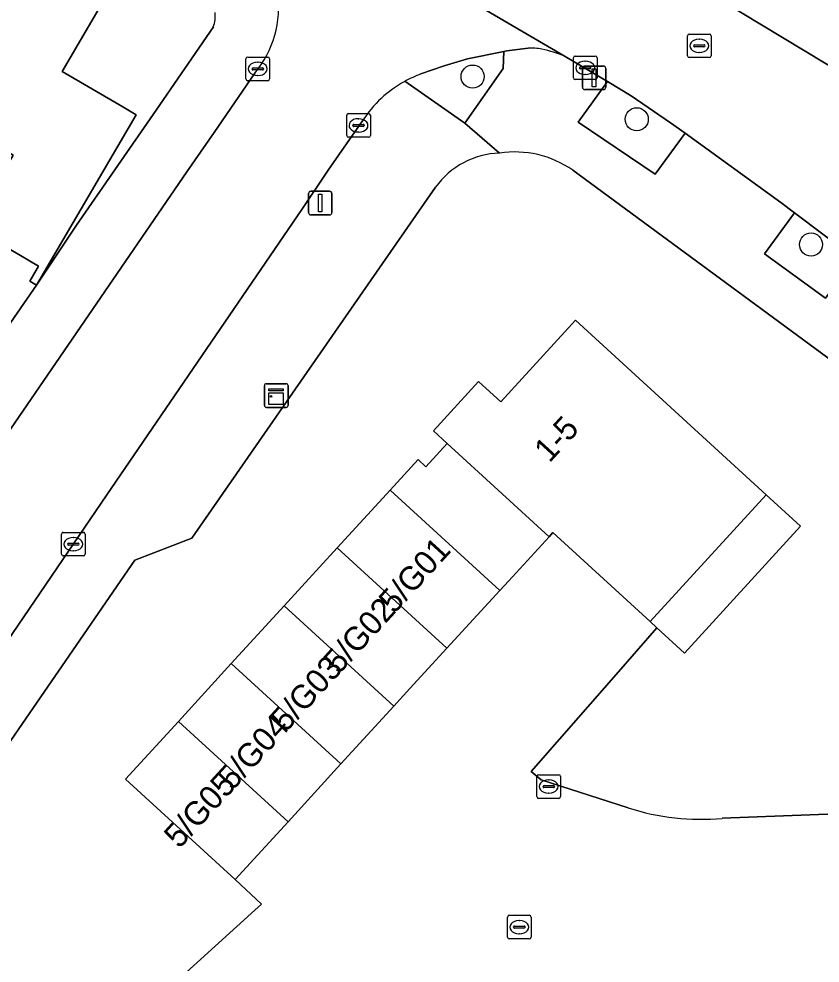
# Model space of a CAD drawing. Extents: x 160349 to 161355, y 381727 to 382854.
# Drawn here: x 160890.48 to 160924.36, y 382053.69 to 382093.63 of the extents above; entities that cross this region are included whole.
import ezdxf

# ---------------------------------------------------------------- set-up
doc = ezdxf.new("R2010")
doc.units = 0
for name, color, linetype in [('IMGEO_Boom', 7, 'Continuous'), ('IMGEO_Erf', 7, 'Continuous'), ('IMGEO_Groenvoorziening', 7, 'Continuous'), ('IMGEO_Kast', 7, 'Continuous'), ('IMGEO_Kolk', 7, 'Continuous'), ('IMGEO_Lichtmast', 7, 'Continuous'), ('IMGEO_Pand', 7, 'Continuous'), ('IMGEO_Pand_nummerreeks', 7, 'Continuous'), ('IMGEO_Rijbaan_lokaal_open', 7, 'Continuous'), ('IMGEO_Rioolput', 7, 'Continuous'), ('IMGEO_Voetpad_halfverhard', 7, 'Continuous'), ('IMGEO_Voetpad_open', 7, 'Continuous')]:
    doc.layers.add(name, color=color, linetype=linetype)

msp = doc.modelspace()

# ---------------------------------------------------------------- linework, layer by layer
at = {"layer": 'IMGEO_Boom'}
for centre in [(160909.666, 382091.194), (160916.608, 382089.387), (160923.978, 382084.088)]:
    msp.add_circle(centre, 0.489, dxfattribs=at)
at = {"layer": 'IMGEO_Erf'}
for points in [[(160894.194, 382094.645), (160892.301, 382091.408), (160894.868, 382089.907), (160895.433, 382089.577), (160891.222, 382082.372), (160890.937, 382082.539), (160891.31, 382083.178), (160890.54, 382083.628), (160888.463, 382084.842), (160890.235, 382087.873), (160885.919, 382090.396), (160884.403, 382091.282), (160878.701, 382094.616)], [(160848.59, 382084.018), (160851.025, 382082.733), (160854.087, 382088.394), (160852.318, 382089.43), (160854.052, 382092.392), (160856.749, 382090.813), (160856.025, 382089.578), (160867.129, 382082.286), (160867.364, 382082.695), (160875.757, 382077.566), (160875.777, 382077.589), (160867.667, 382083.145), (160869.707, 382086.124), (160878.078, 382080.389), (160878.374, 382080.895), (160883.294, 382078.019), (160881.225, 382074.478), (160884.468, 382072.583), (160886.418, 382075.41), (160890.681, 382081.588), (160891.222, 382082.372), (160892.908, 382084.909), (160896.288, 382089.767), (160898.701, 382093.297)]]:
    msp.add_lwpolyline(points, dxfattribs=at)
msp.add_arc((160897.379, 382093.776), 1.406, 340.0862, 5.3165, dxfattribs=at)
at = {"layer": 'IMGEO_Groenvoorziening'}
for points in [[(160906.797, 382090.992), (160909.331, 382089.226), (160910.959, 382091.536), (160910.988, 382092.251)], [(160910.988, 382092.251), (160909.444, 382091.948), (160908.46, 382091.645), (160907.478, 382091.305)], [(160925.653, 382078.584), (160913.903, 382087.23)], [(160908.103, 382086.516), (160897.798, 382071.659), (160895.379, 382070.732), (160885.684, 382056.644)], [(160893.142, 382049.287), (160900.452, 382055.921), (160900.735, 382056.178), (160899.618, 382057.218), (160894.981, 382061.463), (160897.222, 382063.91), (160899.462, 382066.358), (160901.703, 382068.805), (160903.943, 382071.252), (160906.183, 382073.7), (160907.361, 382074.986), (160907.693, 382074.682), (160908.596, 382075.669), (160908.007, 382076.209), (160909.916, 382078.294), (160910.859, 382077.431), (160914.019, 382080.882), (160922.085, 382073.497), (160923.54, 382072.165), (160918.632, 382066.803), (160917.464, 382067.872), (160915.731, 382065.893), (160912.143, 382061.795), (160912.563, 382061.446), (160916.249, 382060.252)], [(160920.227, 382059.811), (160947.65, 382060.865), (160925.653, 382078.584)]]:
    msp.add_lwpolyline(points, dxfattribs=at)
for points in [[(160915.368, 382090.978), (160914.132, 382089.263), (160917.389, 382087.058), (160918.653, 382088.794), (160918.038, 382089.238), (160916.371, 382090.377)], [(160923.287, 382085.428), (160922.016, 382083.695), (160924.595, 382081.816), (160925.851, 382083.501)]]:
    msp.add_lwpolyline(points, close=True, dxfattribs=at)
for centre, radius, start, end in [((160909.282, 382086.482), 5.149, 110.5108, 118.858), ((160910.917, 382084.489), 3.468, 91.8276, 144.2316), ((160911.449, 382083.724), 4.279, 55.0086, 98.6403), ((160919.332, 382069.897), 10.126, 252.2757, 275.0724)]:
    msp.add_arc(centre, radius, start, end, dxfattribs=at)
at = {"layer": 'IMGEO_Kast'}
for p, q in [((160900.86, 382077.274), (160900.86, 382078.115)), ((160900.86, 382078.115), (160900.86, 382077.274)), ((160900.935, 382078.199), (160901.776, 382078.199)), ((160901.776, 382078.199), (160900.935, 382078.199)), ((160901.86, 382078.124), (160901.86, 382077.283)), ((160901.86, 382077.283), (160901.86, 382078.124)), ((160901.785, 382077.199), (160900.944, 382077.199)), ((160900.944, 382077.199), (160901.785, 382077.199))]:
    msp.add_line(p, q, dxfattribs=at)
for points in [[(160901.055, 382077.989), (160901.655, 382077.989), (160901.655, 382077.904), (160901.055, 382077.904), (160901.055, 382077.989)], [(160901.055, 382077.814), (160901.655, 382077.814), (160901.655, 382077.325), (160901.055, 382077.325), (160901.055, 382077.814)]]:
    msp.add_lwpolyline(points, dxfattribs=at)
msp.add_circle((160901.139, 382077.663), 0.0377, dxfattribs=at)
for centre, start, end in [((160900.938, 382078.121), 92.4484, 184.2845), ((160900.938, 382078.121), 92.4484, 184.2845), ((160901.782, 382078.121), 2.4484, 94.2845), ((160901.782, 382078.121), 2.4484, 94.2845), ((160900.938, 382077.277), 182.4484, 274.2845), ((160900.938, 382077.277), 182.4484, 274.2845), ((160901.782, 382077.277), 272.4484, 4.2845), ((160901.782, 382077.277), 272.4484, 4.2845)]:
    msp.add_arc(centre, 0.0779, start, end, dxfattribs=at)
at = {"layer": 'IMGEO_Kolk'}
for p, q in [((160900.079, 382091.091), (160900.079, 382091.943)), ((160900.154, 382092.017), (160901.006, 382092.017)), ((160900.567, 382091.797), (160900.592, 382091.797)), ((160901.08, 382091.943), (160901.08, 382091.091)), ((160913.927, 382091.137), (160913.927, 382091.989)), ((160914.002, 382092.063), (160914.854, 382092.063)), ((160914.415, 382091.843), (160914.44, 382091.843)), ((160914.928, 382091.989), (160914.928, 382091.137)), ((160900.338, 382091.511), (160900.338, 382091.523)), ((160900.776, 382091.474), (160900.378, 382091.474)), ((160900.381, 382091.56), (160900.779, 382091.56)), ((160900.822, 382091.523), (160900.822, 382091.511)), ((160914.186, 382091.557), (160914.186, 382091.569)), ((160914.624, 382091.52), (160914.226, 382091.52)), ((160914.229, 382091.606), (160914.627, 382091.606)), ((160914.438, 382091.283), (160914.413, 382091.283)), ((160914.67, 382091.569), (160914.67, 382091.557)), ((160901.006, 382091.017), (160900.154, 382091.017)), ((160900.59, 382091.237), (160900.565, 382091.237)), ((160914.854, 382091.063), (160914.002, 382091.063)), ((160904.34, 382088.702), (160904.34, 382089.554)), ((160904.415, 382089.628), (160905.267, 382089.628)), ((160904.828, 382089.408), (160904.853, 382089.408)), ((160905.341, 382089.554), (160905.341, 382088.702)), ((160904.599, 382089.122), (160904.599, 382089.134)), ((160905.037, 382089.085), (160904.639, 382089.085)), ((160904.642, 382089.171), (160905.04, 382089.171)), ((160905.083, 382089.134), (160905.083, 382089.122)), ((160905.267, 382088.628), (160904.415, 382088.628)), ((160904.851, 382088.848), (160904.826, 382088.848)), ((160892.28, 382070.985), (160892.28, 382071.837)), ((160892.355, 382071.911), (160893.207, 382071.911)), ((160893.281, 382071.837), (160893.281, 382070.985)), ((160892.539, 382071.405), (160892.539, 382071.417)), ((160892.977, 382071.368), (160892.579, 382071.368)), ((160892.582, 382071.454), (160892.98, 382071.454)), ((160892.768, 382071.691), (160892.793, 382071.691)), ((160893.023, 382071.417), (160893.023, 382071.405)), ((160893.207, 382070.911), (160892.355, 382070.911)), ((160892.791, 382071.131), (160892.766, 382071.131)), ((160912.385, 382060.73), (160912.385, 382061.582)), ((160912.46, 382061.656), (160913.312, 382061.656)), ((160912.873, 382061.436), (160912.898, 382061.436)), ((160913.386, 382061.582), (160913.386, 382060.73)), ((160912.644, 382061.15), (160912.644, 382061.162)), ((160913.082, 382061.113), (160912.684, 382061.113)), ((160912.687, 382061.199), (160913.085, 382061.199)), ((160913.128, 382061.162), (160913.128, 382061.15)), ((160913.312, 382060.656), (160912.46, 382060.656)), ((160912.896, 382060.876), (160912.871, 382060.876)), ((160911.141, 382054.783), (160911.141, 382055.635)), ((160911.216, 382055.709), (160912.068, 382055.709)), ((160911.629, 382055.489), (160911.654, 382055.489)), ((160912.142, 382055.635), (160912.142, 382054.783)), ((160911.4, 382055.203), (160911.4, 382055.215)), ((160911.838, 382055.166), (160911.44, 382055.166)), ((160911.443, 382055.252), (160911.841, 382055.252)), ((160911.652, 382054.929), (160911.627, 382054.929)), ((160911.884, 382055.215), (160911.884, 382055.203)), ((160912.068, 382054.709), (160911.216, 382054.709))]:
    msp.add_line(p, q, dxfattribs=at)
for points in [[(160900.079, 382091.091), (160900.079, 382091.943)], [(160900.154, 382092.017), (160901.006, 382092.017)], [(160901.08, 382091.943), (160901.08, 382091.091)], [(160913.927, 382091.137), (160913.927, 382091.989)], [(160914.002, 382092.063), (160914.854, 382092.063)], [(160914.928, 382091.989), (160914.928, 382091.137)], [(160901.006, 382091.017), (160900.154, 382091.017)], [(160914.854, 382091.063), (160914.002, 382091.063)], [(160904.34, 382088.702), (160904.34, 382089.554)], [(160904.415, 382089.628), (160905.267, 382089.628)], [(160905.341, 382089.554), (160905.341, 382088.702)], [(160905.267, 382088.628), (160904.415, 382088.628)], [(160892.28, 382070.985), (160892.28, 382071.837)], [(160892.355, 382071.911), (160893.207, 382071.911)], [(160893.281, 382071.837), (160893.281, 382070.985)], [(160893.207, 382070.911), (160892.355, 382070.911)], [(160912.385, 382060.73), (160912.385, 382061.582)], [(160912.46, 382061.656), (160913.312, 382061.656)], [(160913.386, 382061.582), (160913.386, 382060.73)], [(160913.312, 382060.656), (160912.46, 382060.656)], [(160911.141, 382054.783), (160911.141, 382055.635)], [(160911.216, 382055.709), (160912.068, 382055.709)], [(160912.142, 382055.635), (160912.142, 382054.783)], [(160912.068, 382054.709), (160911.216, 382054.709)]]:
    msp.add_lwpolyline(points, dxfattribs=at)
for centre, radius, start, end in [((160900.156, 382091.941), 0.0765, 91.552, 178.448), ((160900.156, 382091.941), 0.0765, 91.552, 178.448), ((160901.004, 382091.941), 0.0765, 1.552, 88.448), ((160901.004, 382091.941), 0.0765, 1.552, 88.448), ((160914.004, 382091.987), 0.0765, 91.552, 178.448), ((160914.004, 382091.987), 0.0765, 91.552, 178.448), ((160914.852, 382091.987), 0.0765, 1.552, 88.448), ((160914.852, 382091.987), 0.0765, 1.552, 88.448), ((160900.378, 382091.52), 0.0403, 85.8775, 175.7526), ((160900.375, 382091.51), 0.0366, 178.938, 274.7102), ((160900.779, 382091.517), 0.043, 264.8664, 352.4533), ((160900.783, 382091.522), 0.0386, 1.7309, 96.639), ((160914.226, 382091.566), 0.0403, 85.8775, 175.7526), ((160914.223, 382091.556), 0.0366, 178.938, 274.7102), ((160914.627, 382091.563), 0.043, 264.8664, 352.4533), ((160914.631, 382091.568), 0.0386, 1.7309, 96.639), ((160900.156, 382091.093), 0.0765, 181.552, 268.448), ((160900.156, 382091.093), 0.0765, 181.552, 268.448), ((160901.004, 382091.093), 0.0765, 271.552, 358.448), ((160901.004, 382091.093), 0.0765, 271.552, 358.448), ((160914.004, 382091.139), 0.0765, 181.552, 268.448), ((160914.004, 382091.139), 0.0765, 181.552, 268.448), ((160914.852, 382091.139), 0.0765, 271.552, 358.448), ((160914.852, 382091.139), 0.0765, 271.552, 358.448), ((160904.417, 382089.552), 0.0765, 91.552, 178.448), ((160904.417, 382089.552), 0.0765, 91.552, 178.448), ((160905.265, 382089.552), 0.0765, 1.552, 88.448), ((160905.265, 382089.552), 0.0765, 1.552, 88.448), ((160904.639, 382089.131), 0.0403, 85.8775, 175.7526), ((160904.636, 382089.121), 0.0366, 178.938, 274.7102), ((160905.04, 382089.128), 0.043, 264.8664, 352.4533), ((160905.044, 382089.133), 0.0386, 1.7309, 96.639), ((160904.417, 382088.704), 0.0765, 181.552, 268.448), ((160904.417, 382088.704), 0.0765, 181.552, 268.448), ((160905.265, 382088.704), 0.0765, 271.552, 358.448), ((160905.265, 382088.704), 0.0765, 271.552, 358.448), ((160892.357, 382071.835), 0.0765, 91.552, 178.448), ((160892.357, 382071.835), 0.0765, 91.552, 178.448), ((160893.205, 382071.835), 0.0765, 1.552, 88.448), ((160893.205, 382071.835), 0.0765, 1.552, 88.448), ((160892.579, 382071.414), 0.0403, 85.8775, 175.7526), ((160892.576, 382071.404), 0.0366, 178.938, 274.7102), ((160892.98, 382071.411), 0.043, 264.8664, 352.4533), ((160892.984, 382071.416), 0.0386, 1.7309, 96.639), ((160892.357, 382070.987), 0.0765, 181.552, 268.448), ((160892.357, 382070.987), 0.0765, 181.552, 268.448), ((160893.205, 382070.987), 0.0765, 271.552, 358.448), ((160893.205, 382070.987), 0.0765, 271.552, 358.448), ((160912.462, 382061.58), 0.0765, 91.552, 178.448), ((160912.462, 382061.58), 0.0765, 91.552, 178.448), ((160913.31, 382061.58), 0.0765, 1.552, 88.448), ((160913.31, 382061.58), 0.0765, 1.552, 88.448), ((160912.684, 382061.159), 0.0403, 85.8775, 175.7526), ((160912.681, 382061.149), 0.0366, 178.938, 274.7102), ((160913.085, 382061.156), 0.043, 264.8664, 352.4533), ((160913.089, 382061.161), 0.0386, 1.7309, 96.639), ((160912.462, 382060.732), 0.0765, 181.552, 268.448), ((160912.462, 382060.732), 0.0765, 181.552, 268.448), ((160913.31, 382060.732), 0.0765, 271.552, 358.448), ((160913.31, 382060.732), 0.0765, 271.552, 358.448), ((160911.218, 382055.633), 0.0765, 91.552, 178.448), ((160911.218, 382055.633), 0.0765, 91.552, 178.448), ((160912.066, 382055.633), 0.0765, 1.552, 88.448), ((160912.066, 382055.633), 0.0765, 1.552, 88.448), ((160911.44, 382055.212), 0.0403, 85.8775, 175.7526), ((160911.437, 382055.202), 0.0366, 178.938, 274.7102), ((160911.841, 382055.209), 0.043, 264.8664, 352.4533), ((160911.845, 382055.214), 0.0386, 1.7309, 96.639), ((160911.218, 382054.785), 0.0765, 181.552, 268.448), ((160911.218, 382054.785), 0.0765, 181.552, 268.448), ((160912.066, 382054.785), 0.0765, 271.552, 358.448), ((160912.066, 382054.785), 0.0765, 271.552, 358.448)]:
    msp.add_arc(centre, radius, start, end, dxfattribs=at)
for centre, major_axis, ratio, start_param, end_param in [((160900.566, 382091.517), (-0.387, 0.002), 0.722429, 4.712389, 7.853982), ((160900.591, 382091.517), (-0.39, 0.002), 0.717154, 1.570796, 4.712389), ((160914.414, 382091.563), (-0.387, 0.002), 0.722429, 4.712389, 7.853982), ((160914.439, 382091.563), (-0.39, 0.002), 0.717154, 1.570796, 4.712389), ((160904.827, 382089.128), (-0.387, 0.002), 0.722429, 4.712389, 7.853982), ((160904.852, 382089.128), (-0.39, 0.002), 0.717154, 1.570796, 4.712389), ((160892.767, 382071.411), (-0.387, 0.002), 0.722429, 4.712389, 7.853982), ((160892.792, 382071.411), (-0.39, 0.002), 0.717154, 1.570796, 4.712389), ((160912.872, 382061.156), (-0.387, 0.002), 0.722429, 4.712389, 7.853982), ((160912.897, 382061.156), (-0.39, 0.002), 0.717154, 1.570796, 4.712389), ((160911.628, 382055.209), (-0.387, 0.002), 0.722429, 4.712389, 7.853982), ((160911.653, 382055.209), (-0.39, 0.002), 0.717154, 1.570796, 4.712389)]:
    msp.add_ellipse(centre, major_axis=major_axis, ratio=ratio, start_param=start_param, end_param=end_param, dxfattribs=at)
at = {"layer": 'IMGEO_Lichtmast'}
for p, q in [((160914.308, 382090.74), (160914.308, 382091.54)), ((160914.308, 382091.54), (160914.308, 382090.74)), ((160914.408, 382091.64), (160915.198, 382091.64)), ((160915.198, 382091.64), (160914.408, 382091.64)), ((160915.298, 382091.54), (160915.298, 382090.74)), ((160915.298, 382090.74), (160915.298, 382091.54)), ((160915.198, 382090.64), (160914.408, 382090.64)), ((160914.408, 382090.64), (160915.198, 382090.64)), ((160902.726, 382085.441), (160902.726, 382086.241)), ((160902.726, 382086.241), (160902.726, 382085.441)), ((160902.826, 382086.341), (160903.616, 382086.341)), ((160903.616, 382086.341), (160902.826, 382086.341)), ((160903.716, 382086.241), (160903.716, 382085.441)), ((160903.716, 382085.441), (160903.716, 382086.241)), ((160903.616, 382085.341), (160902.826, 382085.341)), ((160902.826, 382085.341), (160903.616, 382085.341))]:
    msp.add_line(p, q, dxfattribs=at)
for points in [[(160914.728, 382091.515), (160914.878, 382091.515), (160914.878, 382090.765), (160914.728, 382090.765), (160914.728, 382091.515)], [(160903.146, 382086.216), (160903.296, 382086.216), (160903.296, 382085.466), (160903.146, 382085.466), (160903.146, 382086.216)]]:
    msp.add_lwpolyline(points, dxfattribs=at)
for centre, start, end in [((160914.408, 382091.54), 90, 180), ((160914.408, 382091.54), 90, 180), ((160915.198, 382091.54), 0, 90), ((160915.198, 382091.54), 360, 90), ((160914.408, 382090.74), 180, 270), ((160914.408, 382090.74), 180, 270), ((160915.198, 382090.74), 270, 0), ((160915.198, 382090.74), 270, 0), ((160902.826, 382086.241), 90, 180), ((160902.826, 382086.241), 90, 180), ((160903.616, 382086.241), 0, 90), ((160903.616, 382086.241), 360, 90), ((160902.826, 382085.441), 180, 270), ((160902.826, 382085.441), 180, 270), ((160903.616, 382085.441), 270, 0), ((160903.616, 382085.441), 270, 0)]:
    msp.add_arc(centre, 0.1, start, end, dxfattribs=at)
at = {"layer": 'IMGEO_Pand'}
for points in [[(160894.194, 382094.645), (160888.362, 382098.054), (160884.403, 382091.282), (160885.919, 382090.396), (160890.235, 382087.873), (160888.463, 382084.842), (160890.54, 382083.628), (160891.31, 382083.178), (160890.937, 382082.539), (160891.222, 382082.372), (160895.433, 382089.577), (160894.868, 382089.907), (160892.301, 382091.408)], [(160908.596, 382075.669), (160912.901, 382071.727), (160913.061, 382071.902), (160917.176, 382068.135), (160922.085, 382073.497), (160914.019, 382080.882), (160910.859, 382077.431), (160909.916, 382078.294), (160908.007, 382076.209)], [(160908.596, 382075.669), (160907.693, 382074.682), (160907.361, 382074.986), (160906.183, 382073.7), (160910.821, 382069.455), (160911.195, 382069.863), (160912.901, 382071.727)], [(160906.183, 382073.7), (160903.943, 382071.252), (160908.58, 382067.007), (160910.821, 382069.455)], [(160901.703, 382068.805), (160906.34, 382064.56), (160907.015, 382065.298), (160908.58, 382067.007), (160903.943, 382071.252)], [(160901.703, 382068.805), (160899.462, 382066.358), (160904.099, 382062.113), (160906.34, 382064.56)], [(160901.859, 382059.665), (160904.099, 382062.113), (160899.462, 382066.358), (160897.222, 382063.91)], [(160901.859, 382059.665), (160897.222, 382063.91), (160894.981, 382061.463), (160899.618, 382057.218)]]:
    msp.add_lwpolyline(points, close=True, dxfattribs=at)
at = {"layer": 'IMGEO_Rijbaan_lokaal_open'}
for points in [[(160913.578, 382092.049), (160899.289, 382100.416)], [(160899.289, 382100.416), (160913.578, 382092.049), (160915.368, 382090.978), (160916.371, 382090.377), (160918.038, 382089.238), (160918.653, 382088.794), (160922.706, 382085.864), (160923.287, 382085.428), (160925.851, 382083.501)], [(160970.531, 382054.167), (160967.099, 382057.466), (160966.911, 382057.646), (160964.421, 382059.843), (160959.865, 382063.864), (160958.972, 382064.616), (160956.436, 382066.753), (160955.024, 382067.943), (160952.589, 382070.002), (160950.886, 382071.45), (160948.845, 382073.185), (160946.812, 382074.914), (160943.071, 382077.993), (160942.183, 382078.724), (160941.168, 382079.528), (160937.686, 382082.286), (160935.28, 382084.105), (160933.107, 382085.748), (160931.597, 382086.889), (160928.369, 382089.433), (160928.172, 382089.588), (160912.113, 382099.295)], [(160912.113, 382099.295), (160928.172, 382089.588)], [(160907.478, 382091.305), (160908.46, 382091.645), (160909.444, 382091.948), (160910.988, 382092.251), (160911.119, 382092.277), (160911.567, 382092.339), (160912.01, 382092.391)], [(160900.454, 382091.336), (160898.732, 382088.827), (160897.579, 382087.17), (160888.911, 382074.534), (160875.487, 382055.069), (160862.667, 382036.458), (160849.849, 382017.829), (160838.733, 382001.705), (160827.599, 381985.555), (160816.487, 381969.406), (160806.996, 381955.65)], [(160863.124, 382028.242), (160864.448, 382030.182), (160867.631, 382034.676), (160871.484, 382040.355), (160873.174, 382042.828), (160877.127, 382048.557), (160882.027, 382055.784), (160885.092, 382060.107), (160889.498, 382066.61), (160894.202, 382073.493), (160902.442, 382085.568), (160903.558, 382087.228), (160905.012, 382089.324)]]:
    msp.add_lwpolyline(points, dxfattribs=at)
for centre, radius, start, end in [((160897.098, 382094.124), 4.363, 320.2895, 8.2018), ((160912.14, 382089.395), 2.999, 81.2628, 92.4752), ((160911.153, 382086.072), 6.45, 67.9137, 77.0798), ((160909.282, 382086.482), 5.149, 110.5108, 118.858), ((160909.217, 382086.613), 5.003, 118.9275, 147.1912)]:
    msp.add_arc(centre, radius, start, end, dxfattribs=at)
at = {"layer": 'IMGEO_Rioolput'}
for p, q in [((160918.754, 382092.068), (160918.754, 382092.92)), ((160918.829, 382092.994), (160919.681, 382092.994)), ((160919.755, 382092.92), (160919.755, 382092.068)), ((160919.013, 382092.488), (160919.013, 382092.5)), ((160919.056, 382092.537), (160919.454, 382092.537)), ((160919.242, 382092.774), (160919.267, 382092.774)), ((160919.497, 382092.5), (160919.497, 382092.488)), ((160919.451, 382092.451), (160919.053, 382092.451)), ((160919.265, 382092.214), (160919.24, 382092.214)), ((160919.681, 382091.994), (160918.829, 382091.994))]:
    msp.add_line(p, q, dxfattribs=at)
for points in [[(160918.754, 382092.068), (160918.754, 382092.92)], [(160918.829, 382092.994), (160919.681, 382092.994)], [(160919.755, 382092.92), (160919.755, 382092.068)], [(160919.681, 382091.994), (160918.829, 382091.994)]]:
    msp.add_lwpolyline(points, dxfattribs=at)
for centre, radius, start, end in [((160918.831, 382092.918), 0.0765, 91.552, 178.448), ((160918.831, 382092.918), 0.0765, 91.552, 178.448), ((160919.679, 382092.918), 0.0765, 1.552, 88.448), ((160919.679, 382092.918), 0.0765, 1.552, 88.448), ((160919.053, 382092.497), 0.0403, 85.8775, 175.7526), ((160919.05, 382092.487), 0.0366, 178.938, 274.7102), ((160919.454, 382092.494), 0.043, 264.8664, 352.4533), ((160919.458, 382092.499), 0.0386, 1.7309, 96.639), ((160918.831, 382092.07), 0.0765, 181.552, 268.448), ((160918.831, 382092.07), 0.0765, 181.552, 268.448), ((160919.679, 382092.07), 0.0765, 271.552, 358.448), ((160919.679, 382092.07), 0.0765, 271.552, 358.448)]:
    msp.add_arc(centre, radius, start, end, dxfattribs=at)
for centre, major_axis, ratio, start_param, end_param in [((160919.241, 382092.494), (-0.387, 0.002), 0.722429, 4.712389, 7.853982), ((160919.266, 382092.494), (-0.39, 0.002), 0.717154, 1.570796, 4.712389)]:
    msp.add_ellipse(centre, major_axis=major_axis, ratio=ratio, start_param=start_param, end_param=end_param, dxfattribs=at)
at = {"layer": 'IMGEO_Voetpad_halfverhard'}
msp.add_lwpolyline([(160922.085, 382073.497), (160917.176, 382068.135), (160917.464, 382067.872), (160918.632, 382066.803), (160923.54, 382072.165)], close=True, dxfattribs=at)
at = {"layer": 'IMGEO_Voetpad_open'}
for points in [[(160898.701, 382093.297), (160896.288, 382089.767), (160892.908, 382084.909), (160891.222, 382082.372), (160890.681, 382081.588), (160886.418, 382075.41), (160884.468, 382072.583), (160883.88, 382071.73), (160882.102, 382069.151), (160877.531, 382062.485), (160864.216, 382043.168), (160856.447, 382031.904), (160843.658, 382013.325), (160830.024, 381993.552), (160815.556, 381972.499), (160809.509, 381963.746)], [(160912.01, 382092.391), (160911.567, 382092.339), (160911.119, 382092.277), (160910.988, 382092.251), (160910.959, 382091.536), (160909.331, 382089.226), (160910.806, 382087.955)], [(160939.141, 382073.105), (160938.279, 382073.812), (160933.9, 382077.338), (160933.378, 382077.748), (160932.027, 382076.1), (160929.731, 382077.92), (160931.044, 382079.583), (160930.773, 382079.796), (160926.75, 382082.826), (160925.851, 382083.501), (160924.595, 382081.816), (160922.016, 382083.695), (160923.287, 382085.428), (160922.706, 382085.864), (160918.653, 382088.794), (160917.389, 382087.058), (160914.132, 382089.263), (160915.368, 382090.978), (160913.578, 382092.049)], [(160897.579, 382087.17), (160898.732, 382088.827), (160900.454, 382091.336)], [(160910.806, 382087.955), (160909.331, 382089.226), (160906.797, 382090.992)], [(160905.012, 382089.324), (160903.558, 382087.228), (160902.442, 382085.568), (160894.202, 382073.493), (160889.498, 382066.61), (160885.092, 382060.107), (160882.027, 382055.784), (160877.127, 382048.557), (160873.174, 382042.828), (160871.484, 382040.355), (160867.631, 382034.676), (160864.448, 382030.182), (160863.124, 382028.242), (160858.854, 382022.23), (160855.258, 382017.034), (160849.506, 382008.744), (160843.491, 382000), (160812.427, 381954.838), (160811.585, 381953.706)], [(160816.487, 381969.406), (160827.599, 381985.555), (160838.733, 382001.705), (160849.849, 382017.829), (160862.667, 382036.458), (160875.487, 382055.069), (160888.911, 382074.534), (160897.579, 382087.17)], [(160913.903, 382087.23), (160925.653, 382078.584), (160947.65, 382060.865), (160952.547, 382056.706), (160961.02, 382049.177)], [(160879.4, 382047.514), (160880.026, 382048.423), (160884.945, 382055.57), (160885.684, 382056.644), (160895.379, 382070.732), (160897.798, 382071.659), (160908.103, 382086.516)], [(160916.249, 382060.252), (160912.563, 382061.446), (160912.143, 382061.795), (160915.731, 382065.893), (160917.464, 382067.872), (160917.176, 382068.135), (160913.061, 382071.902), (160912.901, 382071.727), (160911.195, 382069.863), (160910.821, 382069.455), (160908.58, 382067.007), (160907.015, 382065.298), (160906.34, 382064.56), (160904.099, 382062.113), (160901.859, 382059.665), (160899.618, 382057.218), (160900.735, 382056.178), (160900.452, 382055.921), (160893.142, 382049.287), (160885.684, 382056.644)], [(160952.547, 382056.706), (160947.65, 382060.865), (160920.227, 382059.811)]]:
    msp.add_lwpolyline(points, dxfattribs=at)
for centre, radius, start, end in [((160897.098, 382094.124), 4.363, 320.2895, 8.2018), ((160897.379, 382093.776), 1.406, 340.0862, 5.3165), ((160912.14, 382089.395), 2.999, 81.2628, 92.4752), ((160911.153, 382086.072), 6.45, 67.9137, 77.0798), ((160909.217, 382086.613), 5.003, 118.9275, 147.1912), ((160910.917, 382084.489), 3.468, 91.8276, 144.2316), ((160911.449, 382083.724), 4.279, 55.0086, 98.6403), ((160919.332, 382069.897), 10.126, 252.2757, 275.0724)]:
    msp.add_arc(centre, radius, start, end, dxfattribs=at)

# ---------------------------------------------------------------- texts
at = {"layer": 'IMGEO_Pand_nummerreeks'}
for s, rotation, p in [('1-5', 47.5204, (160912.917, 382074.822)), ('5/G01', 47.5791, (160906.344, 382068.432)), ('5/G02', 47.5791, (160904.013, 382065.881)), ('5/G03', 47.5791, (160901.766, 382063.422)), ('5/G04', 47.5791, (160899.514, 382060.957)), ('5/G05', 47.5791, (160897.262, 382058.493))]:
    msp.add_text(s, height=1, rotation=rotation, dxfattribs=at).set_placement(p)

doc.saveas('drawing.dxf')
